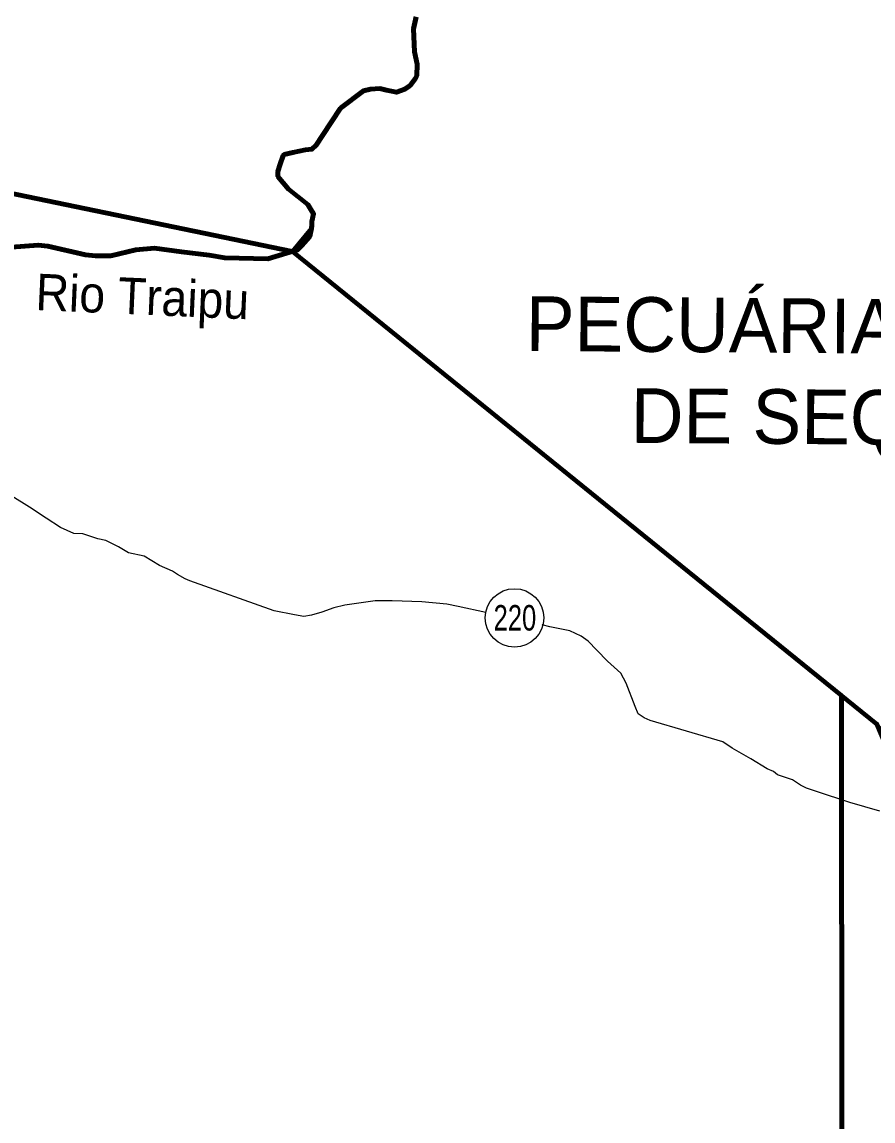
# Model space of a CAD drawing. Extents: x -1643653 to 4543381, y 1624270 to 13878484.
# Drawn here: x 726381 to 738063, y 8923080 to 8938163 of the extents above; entities that cross this region are included whole.
import ezdxf
from ezdxf.enums import TextEntityAlignment as Align

# ---------------------------------------------------------------- set-up
doc = ezdxf.new("R2010")
doc.units = 0
doc.header["$LTSCALE"] = 200
for name, color, linetype, lineweight in [('12', 7, 'Continuous', 25), ('24', 7, 'Continuous', 25), ('26', 7, 'Continuous', 106), ('28', 7, 'Continuous', 53), ('48', 7, 'Continuous', 25), ('53', 7, 'Continuous', 106), ('60', 7, 'Continuous', 13), ('9', 7, 'Continuous', 90)]:
    doc.layers.add(name, color=color, linetype=linetype, lineweight=lineweight)
doc.layers.add('42', color=7, linetype='Continuous')
doc.layers.add('49', color=7, linetype='Continuous')

msp = doc.modelspace()

# ---------------------------------------------------------------- linework, layer by layer
at = {"layer": '12'}
for points in [[(730249.8, 8930002.8), (730122.6, 8930028.5), (729842.6, 8930080), (728682.6, 8930494.7), (728621.5, 8930520.3), (728514.8, 8930581.6), (728448.7, 8930627.6), (728270.7, 8930704.3), (728057.2, 8930832.1), (727843.4, 8930878.3), (727706.2, 8930960.1), (727614.7, 8931006.1), (727533.3, 8931047), (727421.3, 8931067.6), (727217.8, 8931139.3), (727090.4, 8931144.6), (726907.3, 8931226.4), (726714.2, 8931354.1), (726485.5, 8931502.3), (726241.6, 8931655.6)], [(732746.1, 8930058.5), (732369.6, 8930141.5), (732211.8, 8930172.4), (731870.6, 8930203.6), (731463.1, 8930219.6), (731228.7, 8930220), (730810.8, 8930159.7), (730662.9, 8930124.3), (730494.6, 8930063.5), (730356.9, 8930023), (730249.8, 8930002.8)], [(738156.6, 8927334.2), (737744.4, 8927452.2), (737286.5, 8927600.7), (737149.1, 8927646.8), (737067.7, 8927687.7), (736955.9, 8927764.3), (736752.4, 8927830.9), (736696.5, 8927876.9), (736610.1, 8927912.7), (736386.4, 8928050.7), (736127.2, 8928198.9), (736000.1, 8928285.7), (735002.7, 8928577.9), (734921.3, 8928613.7), (734840, 8928669.9), (734799.6, 8928766.8), (734673.4, 8929087.9), (734602.6, 8929225.6), (734419.8, 8929388.9), (734272.7, 8929542), (734150.8, 8929664.5), (734054.3, 8929736), (733901.8, 8929807.6), (733626.9, 8929864.1), (733521.6, 8929887.4)]]:
    msp.add_lwpolyline(points, dxfattribs=at)
at = {"layer": '24', "lineweight": 53}
for points in [[(731791.3, 8938235.8), (731754.8, 8938067.7), (731769.4, 8937753.5), (731805.9, 8937585.5), (731798.6, 8937424.7), (731776.7, 8937380.9), (731711.1, 8937293.2), (731638.1, 8937242.1), (731521.3, 8937198.2), (731382.6, 8937227.4), (731295, 8937249.4), (731163.7, 8937242.1), (731068.8, 8937220.1), (730754.9, 8936979), (730506.8, 8936606.4), (730419.2, 8936474.9), (730360.8, 8936416.4), (730273.2, 8936409.1), (730098.1, 8936372.6), (729981.3, 8936343.4), (729966.7, 8936328.8), (729922.9, 8936211.9), (729893.7, 8936109.6), (729893.7, 8936043.8), (730039.7, 8935868.4), (730302.4, 8935656.6), (730346.2, 8935590.8), (730382.7, 8935532.3), (730360.8, 8935422.8), (730360.8, 8935364.3), (730331.6, 8935218.2), (730222.1, 8935094), (730163.7, 8935035.5), (729755, 8934911.3), (729163.8, 8934925.9), (728952.2, 8934962.4), (728571.5, 8935009.7), (728200.4, 8935057.4), (727944.9, 8935035.5), (727601.9, 8934955.1), (727390.2, 8934955.1), (727251.6, 8934969.8), (726733.4, 8935086.7)], [(726733.4, 8935086.7), (726602, 8935101.3), (726237.1, 8935072)]]:
    msp.add_lwpolyline(points, dxfattribs=at)
at = {"layer": '26'}
for q in [(730092.7, 8935013.9), (737637.3, 8917498.1)]:
    msp.add_line((737629.1, 8928921.3), q, dxfattribs=at)
msp.add_lwpolyline([(731791.3, 8938235.8), (731754.8, 8938067.7), (731769.4, 8937753.5), (731805.9, 8937585.5), (731798.6, 8937424.7), (731776.7, 8937380.9), (731711.1, 8937293.2), (731638.1, 8937242.1), (731521.3, 8937198.2), (731382.6, 8937227.4), (731295, 8937249.4), (731163.7, 8937242.1), (731068.8, 8937220.1), (730754.9, 8936979), (730506.8, 8936606.4), (730419.2, 8936474.9), (730360.8, 8936416.4), (730273.2, 8936409.1), (730098.1, 8936372.6), (729981.3, 8936343.4), (729966.7, 8936328.8), (729922.9, 8936211.9), (729893.7, 8936109.6), (729893.7, 8936043.8), (730039.7, 8935868.4), (730302.4, 8935656.6), (730346.2, 8935590.8), (730382.7, 8935532.3), (730360.8, 8935422.8), (730360.8, 8935364.3), (730331.6, 8935218.2), (730222.1, 8935094), (730163.7, 8935035.5), (730092.7, 8935013.9)], dxfattribs=at)
at = {"layer": '28'}
for points in [[(731791.3, 8938235.8), (731754.8, 8938067.7), (731769.4, 8937753.5), (731805.9, 8937585.5), (731798.6, 8937424.7), (731776.7, 8937380.9)], [(731776.7, 8937380.9), (731711.1, 8937293.2), (731638.1, 8937242.1), (731521.3, 8937198.2), (731382.6, 8937227.4), (731295, 8937249.4), (731163.7, 8937242.1), (731068.8, 8937220.1), (730754.9, 8936979), (730506.8, 8936606.4), (730419.2, 8936474.9), (730360.8, 8936416.4), (730273.2, 8936409.1), (730098.1, 8936372.6), (729981.3, 8936343.4), (729966.7, 8936328.8)], [(729966.7, 8936328.8), (729922.9, 8936211.9), (729893.7, 8936109.6), (729893.7, 8936043.8), (730039.7, 8935868.4), (730302.4, 8935656.6), (730346.2, 8935590.8), (730382.7, 8935532.3), (730360.8, 8935422.8), (730360.8, 8935364.3), (730331.6, 8935218.2), (730222.1, 8935094), (730163.7, 8935035.5), (730092.7, 8935013.9), (738115.9, 8928527.7), (739385.9, 8927129)]]:
    msp.add_lwpolyline(points, dxfattribs=at)
at = {"layer": '48'}
msp.add_circle((733140.5, 8929984.4), 401.3, dxfattribs=at)
at = {"layer": '53'}
for points in [[(731791.3, 8938235.8), (731754.8, 8938067.7), (731769.4, 8937753.5), (731805.9, 8937585.5), (731798.6, 8937424.7), (731776.7, 8937380.9), (731711.1, 8937293.2), (731638.1, 8937242.1), (731521.3, 8937198.2), (731382.6, 8937227.4), (731295, 8937249.4), (731163.7, 8937242.1), (731068.8, 8937220.1), (730754.9, 8936979), (730506.8, 8936606.4), (730419.2, 8936474.9), (730360.8, 8936416.4), (730273.2, 8936409.1), (730098.1, 8936372.6), (729981.3, 8936343.4), (729966.7, 8936328.8), (729922.9, 8936211.9), (729893.7, 8936109.6), (729893.7, 8936043.8), (730039.7, 8935868.4), (730302.4, 8935656.6), (730346.2, 8935590.8), (730382.7, 8935532.3), (730360.8, 8935422.8), (730360.8, 8935364.3), (730331.6, 8935218.2), (730222.1, 8935094), (730163.7, 8935035.5), (729755, 8934911.3), (729163.8, 8934925.9), (728952.2, 8934962.4), (728571.5, 8935009.7), (728200.4, 8935057.4), (727944.9, 8935035.5), (727601.9, 8934955.1), (727390.2, 8934955.1), (727251.6, 8934969.8), (726733.4, 8935086.7)], [(731791.3, 8938235.8), (731754.8, 8938067.7), (731769.4, 8937753.5), (731805.9, 8937585.5), (731798.6, 8937424.7), (731776.7, 8937380.9), (731711.1, 8937293.2), (731638.1, 8937242.1), (731521.3, 8937198.2), (731382.6, 8937227.4), (731295, 8937249.4), (731163.7, 8937242.1), (731068.8, 8937220.1), (730754.9, 8936979), (730506.8, 8936606.4), (730419.2, 8936474.9), (730360.8, 8936416.4), (730273.2, 8936409.1), (730098.1, 8936372.6), (729981.3, 8936343.4), (729966.7, 8936328.8), (729922.9, 8936211.9), (729893.7, 8936109.6), (729893.7, 8936043.8), (730039.7, 8935868.4), (730302.4, 8935656.6), (730346.2, 8935590.8), (730382.7, 8935532.3), (730360.8, 8935422.8), (730360.8, 8935364.3), (730331.6, 8935218.2), (730222.1, 8935094), (730163.7, 8935035.5), (729755, 8934911.3), (729163.8, 8934925.9), (728952.2, 8934962.4), (728571.5, 8935009.7), (728200.4, 8935057.4), (727944.9, 8935035.5), (727601.9, 8934955.1), (727390.2, 8934955.1), (727251.6, 8934969.8), (726733.4, 8935086.7)], [(731791.3, 8938235.8), (731754.8, 8938067.7), (731769.4, 8937753.5), (731805.9, 8937585.5), (731798.6, 8937424.7), (731776.7, 8937380.9), (731711.1, 8937293.2), (731638.1, 8937242.1), (731521.3, 8937198.2), (731382.6, 8937227.4), (731295, 8937249.4), (731163.7, 8937242.1), (731068.8, 8937220.1), (730754.9, 8936979), (730506.8, 8936606.4), (730419.2, 8936474.9), (730360.8, 8936416.4), (730273.2, 8936409.1), (730098.1, 8936372.6), (729981.3, 8936343.4), (729966.7, 8936328.8), (729922.9, 8936211.9), (729893.7, 8936109.6), (729893.7, 8936043.8), (730039.7, 8935868.4), (730302.4, 8935656.6), (730346.2, 8935590.8), (730382.7, 8935532.3), (730360.8, 8935422.8), (730360.8, 8935364.3), (730331.6, 8935218.2), (730222.1, 8935094), (730163.7, 8935035.5), (729755, 8934911.3), (729163.8, 8934925.9), (728952.2, 8934962.4), (728571.5, 8935009.7), (728200.4, 8935057.4), (727944.9, 8935035.5), (727601.9, 8934955.1), (727390.2, 8934955.1), (727251.6, 8934969.8), (726733.4, 8935086.7)], [(726733.4, 8935086.7), (726602, 8935101.3), (726237.1, 8935072)], [(726733.4, 8935086.7), (726602, 8935101.3), (726237.1, 8935072)], [(726733.4, 8935086.7), (726602, 8935101.3), (726237.1, 8935072)]]:
    msp.add_lwpolyline(points, dxfattribs=at)
at = {"layer": '60', "lineweight": 25}
msp.add_spline([(814781, 9009175.5), (814787.2, 9009173.4), (814796.9, 9009173.4), (814799.4, 9009172.4), (814805.1, 9009174.5), (814805.6, 9009176.5), (814811.7, 9009179.5), (814811.7, 9009179.5), (814801.5, 9009181), (814790.7, 9009181.5), (814784.1, 9009183.1), (814777.4, 9009185.1), (814778.4, 9009175.5)], degree=3, dxfattribs=at)
at = {"layer": '9'}
for points in [[(731791.3, 8938235.8), (731754.8, 8938067.7), (731769.4, 8937753.5), (731805.9, 8937585.5), (731798.6, 8937424.7), (731776.7, 8937380.9), (731711.1, 8937293.2), (731638.1, 8937242.1), (731521.3, 8937198.2), (731382.6, 8937227.4), (731295, 8937249.4), (731163.7, 8937242.1), (731068.8, 8937220.1), (730754.9, 8936979), (730506.8, 8936606.4), (730419.2, 8936474.9), (730360.8, 8936416.4), (730273.2, 8936409.1), (730098.1, 8936372.6), (729981.3, 8936343.4), (729966.7, 8936328.8), (729922.9, 8936211.9), (729893.7, 8936109.6), (729893.7, 8936043.8), (730039.7, 8935868.4), (730302.4, 8935656.6), (730346.2, 8935590.8), (730382.7, 8935532.3), (730360.8, 8935422.8), (730360.8, 8935364.3), (730331.6, 8935218.2), (730222.1, 8935094), (730163.7, 8935035.5), (729755, 8934911.3), (729163.8, 8934925.9), (728952.2, 8934962.4), (728571.5, 8935009.7), (728200.4, 8935057.4), (727944.9, 8935035.5), (727601.9, 8934955.1), (727390.2, 8934955.1), (727251.6, 8934969.8), (726733.4, 8935086.7)], [(731791.3, 8938235.8), (731754.8, 8938067.7), (731769.4, 8937753.5), (731805.9, 8937585.5), (731798.6, 8937424.7), (731776.7, 8937380.9), (731711.1, 8937293.2), (731638.1, 8937242.1), (731521.3, 8937198.2), (731382.6, 8937227.4), (731295, 8937249.4), (731163.7, 8937242.1), (731068.8, 8937220.1), (730754.9, 8936979), (730506.8, 8936606.4), (730419.2, 8936474.9), (730360.8, 8936416.4), (730273.2, 8936409.1), (730098.1, 8936372.6), (729981.3, 8936343.4), (729966.7, 8936328.8), (729922.9, 8936211.9), (729893.7, 8936109.6), (729893.7, 8936043.8), (730039.7, 8935868.4), (730302.4, 8935656.6), (730346.2, 8935590.8), (730382.7, 8935532.3), (730360.8, 8935422.8), (730360.8, 8935364.3)], [(731791.3, 8938235.8), (731754.8, 8938067.7), (731769.4, 8937753.5), (731805.9, 8937585.5), (731798.6, 8937424.7), (731776.7, 8937380.9), (731711.1, 8937293.2), (731638.1, 8937242.1), (731521.3, 8937198.2), (731382.6, 8937227.4), (731295, 8937249.4), (731163.7, 8937242.1), (731068.8, 8937220.1), (730754.9, 8936979), (730506.8, 8936606.4), (730419.2, 8936474.9), (730360.8, 8936416.4)], [(696242, 8937672.8), (702061.8, 8937200.5), (702208.9, 8933124.7), (710319.1, 8936704.6), (716154, 8938115.2), (724825.2, 8936103.1), (730092.7, 8935013.9)], [(730098.1, 8936372.6), (729981.3, 8936343.4), (729966.7, 8936328.8), (729922.9, 8936211.9), (729893.7, 8936109.6)], [(730360.8, 8936416.4), (730273.2, 8936409.1), (730098.1, 8936372.6)], [(729893.7, 8936109.6), (729893.7, 8936043.8), (730039.7, 8935868.4), (730302.4, 8935656.6), (730346.2, 8935590.8), (730382.7, 8935532.3), (730360.8, 8935422.8), (730360.8, 8935364.3), (730331.6, 8935218.2), (730222.1, 8935094), (730163.7, 8935035.5), (730092.7, 8935013.9), (738115.9, 8928527.7), (740378.1, 8923196.1), (742465.8, 8924928.2)], [(730360.8, 8935364.3), (730353.8, 8935329.2), (730092.7, 8935013.9), (738115.9, 8928527.7), (741055, 8921600.7)], [(726733.4, 8935086.7), (726602, 8935101.3), (726237.1, 8935072)]]:
    msp.add_lwpolyline(points, dxfattribs=at)
msp.add_lwpolyline([(730092.7, 8935013.9), (730163.7, 8935035.5), (730222.1, 8935094), (730331.6, 8935218.2), (730353.8, 8935329.2)], close=True, dxfattribs=at)

# ---------------------------------------------------------------- texts
at = {"layer": '42'}
for s, p in [('PECUÁRIA LEITEIRA', (738226.3, 8933612.3)), ('DE SEQUEIRO', (738217, 8932362.3))]:
    msp.add_text(s, height=750, rotation=359.575, dxfattribs=at).set_placement(p, align=Align.CENTER)
at = {"layer": '48', "width": 0.75}
msp.add_text('220', height=350, dxfattribs=at).set_placement((733147.1, 8929811.1), align=Align.CENTER)
at = {"layer": '49', "width": 0.95}
msp.add_text('Rio Traipu', height=500, rotation=357.482, dxfattribs=at).set_placement((728023.7, 8934146.6), align=Align.CENTER)

doc.saveas('drawing.dxf')
